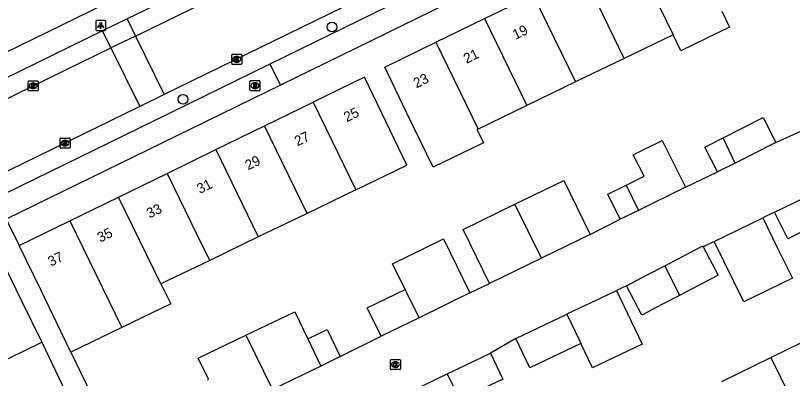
# Model space of a CAD drawing. Extents: x 160457 to 162082, y 388340 to 389736.
# Drawn here: x 161547.9 to 161625.3, y 388601.7 to 388637.8 of the extents above; entities that cross this region are included whole.
import ezdxf

# ---------------------------------------------------------------- set-up
doc = ezdxf.new("R2010")
doc.units = 0
for name, color, linetype in [('IMGEO_Boom', 7, 'Continuous'), ('IMGEO_Brandkraan', 7, 'Continuous'), ('IMGEO_Kolk', 7, 'Continuous'), ('IMGEO_Lichtpunt', 7, 'Continuous'), ('IMGEO_Pand', 7, 'Continuous'), ('IMGEO_Pand_nummerreeks', 7, 'Continuous'), ('IMGEO_Parkeervlak_open', 7, 'Continuous'), ('IMGEO_Rijbaan_lokaal_gesloten', 7, 'Continuous'), ('IMGEO_Rijbaan_lokaal_open', 7, 'Continuous'), ('IMGEO_Voetpad_open', 7, 'Continuous')]:
    doc.layers.add(name, color=color, linetype=linetype)

msp = doc.modelspace()

# ---------------------------------------------------------------- linework, layer by layer
at = {"layer": 'IMGEO_Boom'}
for centre in [(161579.382, 388636.701), (161564.546, 388629.481)]:
    msp.add_circle(centre, 0.489, dxfattribs=at)
at = {"layer": 'IMGEO_Brandkraan'}
for p, q in [((161571.206, 388630.426), (161571.206, 388631.278)), ((161571.281, 388631.352), (161572.133, 388631.352)), ((161571.694, 388631.132), (161571.719, 388631.132)), ((161572.207, 388631.278), (161572.207, 388630.426)), ((161572.133, 388630.352), (161571.281, 388630.352)), ((161571.717, 388630.572), (161571.692, 388630.572))]:
    msp.add_line(p, q, dxfattribs=at)
for points in [[(161571.206, 388630.426), (161571.206, 388631.278)], [(161571.281, 388631.352), (161572.133, 388631.352)], [(161572.207, 388631.278), (161572.207, 388630.426)], [(161572.133, 388630.352), (161571.281, 388630.352)], [(161571.554, 388631.052), (161571.554, 388630.652), (161571.767, 388630.652)], [(161571.785, 388631.052), (161571.554, 388631.052)], [(161571.733, 388630.971), (161571.679, 388630.971), (161571.679, 388630.895)], [(161571.679, 388630.895), (161571.732, 388630.895)], [(161571.741, 388630.819), (161571.679, 388630.819), (161571.679, 388630.738)], [(161571.679, 388630.738), (161571.741, 388630.738)]]:
    msp.add_lwpolyline(points, dxfattribs=at)
for centre, radius, start, end in [((161571.283, 388631.276), 0.0765, 91.55205, 178.44795), ((161571.283, 388631.276), 0.0765, 91.55205, 178.44795), ((161572.131, 388631.276), 0.0765, 1.55205, 88.44795), ((161572.131, 388631.276), 0.0765, 1.55205, 88.44795), ((161571.283, 388630.428), 0.0765, 181.55205, 268.44795), ((161571.283, 388630.428), 0.0765, 181.55205, 268.44795), ((161571.734, 388630.933), 0.0379, 267.82845, 90.93552), ((161571.742, 388630.778), 0.0404, 269.87594, 90.50774), ((161571.773, 388630.903), 0.251, 268.66757, 293.53466), ((161571.789, 388630.907), 0.145, 59.4692, 91.53667), ((161571.814, 388630.954), 0.0922, 285.51372, 58.15012), ((161571.819, 388630.762), 0.105, 301.31148, 78.98903), ((161572.131, 388630.428), 0.0765, 271.55205, 358.44795), ((161572.131, 388630.428), 0.0765, 271.55205, 358.44795)]:
    msp.add_arc(centre, radius, start, end, dxfattribs=at)
for centre, major_axis, ratio, start_param, end_param in [((161571.693, 388630.852), (-0.387, 0.002), 0.722429, 4.712389, 7.853982), ((161571.718, 388630.852), (-0.39, 0.002), 0.717154, 1.570796, 4.712389)]:
    msp.add_ellipse(centre, major_axis=major_axis, ratio=ratio, start_param=start_param, end_param=end_param, dxfattribs=at)
at = {"layer": 'IMGEO_Kolk'}
for p, q in [((161569.398, 388633.05), (161569.398, 388633.902)), ((161569.473, 388633.976), (161570.325, 388633.976)), ((161569.886, 388633.756), (161569.911, 388633.756)), ((161570.399, 388633.902), (161570.399, 388633.05)), ((161570.325, 388632.976), (161569.473, 388632.976)), ((161569.909, 388633.196), (161569.884, 388633.196)), ((161549.109, 388630.412), (161549.109, 388631.264)), ((161549.184, 388631.338), (161550.036, 388631.338)), ((161549.597, 388631.118), (161549.622, 388631.118)), ((161550.11, 388631.264), (161550.11, 388630.412)), ((161550.036, 388630.338), (161549.184, 388630.338)), ((161549.62, 388630.558), (161549.595, 388630.558)), ((161552.291, 388624.695), (161552.291, 388625.547)), ((161552.366, 388625.621), (161553.218, 388625.621)), ((161552.779, 388625.401), (161552.804, 388625.401)), ((161553.292, 388625.547), (161553.292, 388624.695)), ((161553.218, 388624.621), (161552.366, 388624.621)), ((161552.802, 388624.841), (161552.777, 388624.841)), ((161585.204, 388602.61), (161585.204, 388603.462)), ((161585.279, 388603.536), (161586.131, 388603.536)), ((161585.692, 388603.316), (161585.717, 388603.316)), ((161586.205, 388603.462), (161586.205, 388602.61)), ((161586.131, 388602.536), (161585.279, 388602.536)), ((161585.715, 388602.756), (161585.69, 388602.756))]:
    msp.add_line(p, q, dxfattribs=at)
for points in [[(161569.398, 388633.05), (161569.398, 388633.902)], [(161569.473, 388633.976), (161570.325, 388633.976)], [(161569.719, 388633.676), (161569.842, 388633.676), (161569.842, 388633.525), (161569.972, 388633.676), (161570.136, 388633.676), (161569.99, 388633.525), (161570.143, 388633.276), (161569.991, 388633.276), (161569.906, 388633.44), (161569.842, 388633.373), (161569.842, 388633.276), (161569.719, 388633.276), (161569.719, 388633.676)], [(161570.399, 388633.902), (161570.399, 388633.05)], [(161570.325, 388632.976), (161569.473, 388632.976)], [(161549.109, 388630.412), (161549.109, 388631.264)], [(161549.184, 388631.338), (161550.036, 388631.338)], [(161550.11, 388631.264), (161550.11, 388630.412)], [(161550.036, 388630.338), (161549.184, 388630.338)], [(161549.43, 388631.038), (161549.553, 388631.038), (161549.553, 388630.887), (161549.683, 388631.038), (161549.847, 388631.038), (161549.701, 388630.887), (161549.854, 388630.638), (161549.702, 388630.638), (161549.617, 388630.802), (161549.553, 388630.735), (161549.553, 388630.638), (161549.43, 388630.638), (161549.43, 388631.038)], [(161552.291, 388624.695), (161552.291, 388625.547)], [(161552.366, 388625.621), (161553.218, 388625.621)], [(161552.612, 388625.321), (161552.735, 388625.321), (161552.735, 388625.17), (161552.865, 388625.321), (161553.029, 388625.321), (161552.883, 388625.17), (161553.036, 388624.921), (161552.884, 388624.921), (161552.799, 388625.085), (161552.735, 388625.018), (161552.735, 388624.921), (161552.612, 388624.921), (161552.612, 388625.321)], [(161553.292, 388625.547), (161553.292, 388624.695)], [(161553.218, 388624.621), (161552.366, 388624.621)], [(161585.204, 388602.61), (161585.204, 388603.462)], [(161585.279, 388603.536), (161586.131, 388603.536)], [(161586.205, 388603.462), (161586.205, 388602.61)], [(161586.131, 388602.536), (161585.279, 388602.536)], [(161585.525, 388603.236), (161585.648, 388603.236), (161585.648, 388603.085), (161585.778, 388603.236), (161585.942, 388603.236), (161585.796, 388603.085), (161585.949, 388602.836), (161585.797, 388602.836), (161585.712, 388603), (161585.648, 388602.933), (161585.648, 388602.836), (161585.525, 388602.836), (161585.525, 388603.236)]]:
    msp.add_lwpolyline(points, dxfattribs=at)
for centre, start, end in [((161569.475, 388633.9), 91.55205, 178.44795), ((161569.475, 388633.9), 91.55205, 178.44795), ((161570.323, 388633.9), 1.55205, 88.44795), ((161570.323, 388633.9), 1.55205, 88.44795), ((161569.475, 388633.052), 181.55205, 268.44795), ((161569.475, 388633.052), 181.55205, 268.44795), ((161570.323, 388633.052), 271.55205, 358.44795), ((161570.323, 388633.052), 271.55205, 358.44795), ((161549.186, 388631.262), 91.55205, 178.44795), ((161549.186, 388631.262), 91.55205, 178.44795), ((161550.034, 388631.262), 1.55205, 88.44795), ((161550.034, 388631.262), 1.55205, 88.44795), ((161549.186, 388630.414), 181.55205, 268.44795), ((161549.186, 388630.414), 181.55205, 268.44795), ((161550.034, 388630.414), 271.55205, 358.44795), ((161550.034, 388630.414), 271.55205, 358.44795), ((161552.368, 388625.545), 91.55205, 178.44795), ((161552.368, 388625.545), 91.55205, 178.44795), ((161553.216, 388625.545), 1.55205, 88.44795), ((161553.216, 388625.545), 1.55205, 88.44795), ((161552.368, 388624.697), 181.55205, 268.44795), ((161552.368, 388624.697), 181.55205, 268.44795), ((161553.216, 388624.697), 271.55205, 358.44795), ((161553.216, 388624.697), 271.55205, 358.44795), ((161585.281, 388603.46), 91.55205, 178.44795), ((161585.281, 388603.46), 91.55205, 178.44795), ((161586.129, 388603.46), 1.55205, 88.44795), ((161586.129, 388603.46), 1.55205, 88.44795), ((161585.281, 388602.612), 181.55205, 268.44795), ((161585.281, 388602.612), 181.55205, 268.44795), ((161586.129, 388602.612), 271.55205, 358.44795), ((161586.129, 388602.612), 271.55205, 358.44795)]:
    msp.add_arc(centre, 0.0765, start, end, dxfattribs=at)
for centre, major_axis, ratio, start_param, end_param in [((161569.885, 388633.476), (-0.387, 0.002), 0.722429, 4.712389, 7.853982), ((161569.91, 388633.476), (-0.39, 0.002), 0.717154, 1.570796, 4.712389), ((161549.596, 388630.838), (-0.387, 0.002), 0.722429, 4.712389, 7.853982), ((161549.621, 388630.838), (-0.39, 0.002), 0.717154, 1.570796, 4.712389), ((161552.778, 388625.121), (-0.387, 0.002), 0.722429, 4.712389, 7.853982), ((161552.803, 388625.121), (-0.39, 0.002), 0.717154, 1.570796, 4.712389), ((161585.691, 388603.036), (-0.387, 0.002), 0.722429, 4.712389, 7.853982), ((161585.716, 388603.036), (-0.39, 0.002), 0.717154, 1.570796, 4.712389)]:
    msp.add_ellipse(centre, major_axis=major_axis, ratio=ratio, start_param=start_param, end_param=end_param, dxfattribs=at)
at = {"layer": 'IMGEO_Lichtpunt'}
for p, q in [((161556.747, 388637.359), (161555.939, 388637.359)), ((161556.747, 388637.359), (161555.939, 388637.359)), ((161555.845, 388637.264), (161555.845, 388636.457)), ((161555.845, 388637.264), (161555.845, 388636.457)), ((161556.841, 388636.457), (161556.841, 388637.264)), ((161556.841, 388636.457), (161556.841, 388637.264)), ((161555.939, 388636.363), (161556.747, 388636.363)), ((161555.939, 388636.363), (161556.747, 388636.363))]:
    msp.add_line(p, q, dxfattribs=at)
for points in [[(161556.219, 388636.928), (161556.258, 388636.9), (161556.07, 388636.638), (161556.032, 388636.665), (161556.219, 388636.928)], [(161556.321, 388636.88), (161556.368, 388636.88), (161556.368, 388636.558), (161556.321, 388636.558), (161556.321, 388636.88)], [(161556.431, 388636.9), (161556.469, 388636.927), (161556.656, 388636.665), (161556.617, 388636.637), (161556.431, 388636.9)]]:
    msp.add_lwpolyline(points, dxfattribs=at)
msp.add_circle((161556.344, 388637.062), 0.0994, dxfattribs=at)
for centre, start, end in [((161555.939, 388637.264), 90, 180), ((161555.939, 388637.264), 90, 180), ((161556.747, 388637.264), 0, 90), ((161556.747, 388637.264), 0, 90), ((161555.939, 388636.457), 180, 270), ((161555.939, 388636.457), 180, 270), ((161556.747, 388636.457), 270, 0), ((161556.747, 388636.457), 270, 360)]:
    msp.add_arc(centre, 0.0946, start, end, dxfattribs=at)
at = {"layer": 'IMGEO_Pand'}
for points in [[(161609.131, 388644.67), (161613.368, 388635.929)], [(161608.51, 388633.574), (161604.275, 388642.295)], [(161594.577, 388637.551), (161599.426, 388639.923)], [(161599.426, 388639.923), (161603.651, 388631.218)], [(161618.226, 388638.284), (161619.006, 388636.676), (161614.148, 388634.321), (161613.368, 388635.929)], [(161589.73, 388635.18), (161594.577, 388637.551)], [(161594.577, 388637.551), (161598.793, 388628.863)], [(161613.368, 388635.929), (161608.51, 388633.574)], [(161593.935, 388626.508), (161593.837, 388626.461), (161594.473, 388625.149), (161589.471, 388622.725), (161588.177, 388625.394), (161586.821, 388628.191), (161584.64, 388632.69), (161589.73, 388635.18)], [(161589.73, 388635.18), (161593.935, 388626.508)], [(161608.51, 388633.574), (161603.651, 388631.218)], [(161581.766, 388620.46), (161586.852, 388622.916), (161584.784, 388627.198), (161582.61, 388631.7), (161577.526, 388629.217)], [(161603.651, 388631.218), (161598.793, 388628.863)], [(161572.668, 388626.845), (161577.526, 388629.217)], [(161577.526, 388629.217), (161581.766, 388620.46)], [(161598.793, 388628.863), (161593.935, 388626.508)], [(161618.352, 388625.648), (161622.345, 388627.661), (161623.619, 388625.168)], [(161567.818, 388624.476), (161572.668, 388626.845)], [(161576.906, 388618.113), (161572.668, 388626.845)], [(161608.68, 388620.926), (161610.478, 388621.817), (161609.408, 388623.943), (161612.281, 388625.367), (161614.594, 388620.732)], [(161617.807, 388622.246), (161616.537, 388624.733), (161618.352, 388625.648)], [(161619.571, 388623.133), (161618.352, 388625.648)], [(161623.619, 388625.168), (161619.571, 388623.133)], [(161562.968, 388622.108), (161567.818, 388624.476)], [(161567.818, 388624.476), (161572.045, 388615.765)], [(161619.571, 388623.133), (161617.807, 388622.246)], [(161558.109, 388619.735), (161562.968, 388622.108)], [(161562.968, 388622.108), (161566.533, 388614.768), (161567.202, 388613.427)], [(161597.62, 388619.025), (161602.472, 388621.395), (161605.105, 388616.004)], [(161581.766, 388620.46), (161576.906, 388618.113)], [(161608.113, 388617.521), (161606.869, 388620.029), (161608.68, 388620.926)], [(161608.68, 388620.926), (161609.909, 388618.411)], [(161614.594, 388620.732), (161609.909, 388618.411)], [(161553.259, 388617.366), (161558.109, 388619.735)], [(161562.325, 388611.072), (161558.109, 388619.735)], [(161623.485, 388618.234), (161627.202, 388620.033)], [(161627.202, 388620.033), (161628.504, 388617.43), (161625.479, 388615.918), (161624.81, 388615.583), (161623.485, 388618.234)], [(161595.086, 388611.111), (161592.453, 388616.502), (161597.62, 388619.025)], [(161600.253, 388613.634), (161597.62, 388619.025)], [(161576.906, 388618.113), (161572.045, 388615.765)], [(161609.909, 388618.411), (161608.113, 388617.521)], [(161548.23, 388614.91), (161553.259, 388617.366)], [(161553.259, 388617.366), (161558.449, 388606.729)], [(161617.473, 388615.303), (161622.304, 388617.663)], [(161622.304, 388617.663), (161623.756, 388614.698), (161625.264, 388611.653), (161620.433, 388609.293), (161617.473, 388615.303)], [(161572.045, 388615.765), (161567.202, 388613.427)], [(161605.105, 388616.004), (161600.253, 388613.634)], [(161553.366, 388604.274), (161552.398, 388606.279), (161550.404, 388610.408), (161548.23, 388614.91)], [(161586.675, 388610.515), (161585.423, 388613.095), (161590.487, 388615.568), (161593.12, 388610.177)], [(161612.537, 388612.887), (161614.374, 388613.848), (161616.329, 388614.871), (161616.373, 388614.787)], [(161616.373, 388614.787), (161617.86, 388611.945), (161615.905, 388610.922), (161614, 388609.925)], [(161546.21, 388613.93), (161548.419, 388609.445), (161550.467, 388605.287)], [(161567.202, 388613.427), (161562.325, 388611.072)], [(161600.253, 388613.634), (161595.086, 388611.111)], [(161608.713, 388610.885), (161610.789, 388611.972), (161612.537, 388612.887)], [(161612.537, 388612.887), (161614, 388609.925)], [(161562.325, 388611.072), (161563.32, 388609.081), (161558.449, 388606.729)], [(161584.279, 388605.859), (161582.907, 388608.69), (161586.675, 388610.515)], [(161588.057, 388607.704), (161586.832, 388610.192), (161586.675, 388610.515)], [(161602.785, 388608.065), (161602.888, 388608.115), (161606.843, 388610.005), (161607.728, 388610.428)], [(161607.728, 388610.428), (161610.291, 388605.063), (161605.345, 388602.699), (161604.183, 388605.134)], [(161614, 388609.925), (161612.32, 388609.046), (161610.245, 388607.96), (161608.713, 388610.885)], [(161593.12, 388610.177), (161588.057, 388607.704)], [(161570.809, 388605.964), (161575.672, 388608.297), (161576.966, 388605.594)], [(161597.713, 388605.64), (161602.785, 388608.065)], [(161602.785, 388608.065), (161604.077, 388605.357), (161604.183, 388605.134)], [(161588.057, 388607.704), (161584.279, 388605.859)], [(161558.449, 388606.729), (161553.366, 388604.274)], [(161576.966, 388605.594), (161578.903, 388606.521), (161580.19, 388603.833)], [(161566.975, 388601.517), (161567.078, 388601.57), (161566.046, 388603.679), (161570.809, 388605.964)], [(161570.809, 388605.964), (161573.443, 388600.541)], [(161576.966, 388605.594), (161578.26, 388602.891)], [(161604.183, 388605.134), (161599.109, 388602.713), (161597.713, 388605.64)], [(161623.113, 388603.732), (161627.859, 388606.067), (161628.464, 388604.835), (161628.562, 388604.883)], [(161544.754, 388604.148), (161545.417, 388602.799), (161550.467, 388605.287)], [(161590.859, 388602.103), (161592.698, 388602.991), (161595.165, 388604.182)], [(161595.165, 388604.182), (161596.405, 388601.582), (161593.946, 388600.408), (161592.108, 388599.531)], [(161580.19, 388603.833), (161578.26, 388602.891)], [(161618.241, 388601.335), (161623.113, 388603.732)], [(161623.113, 388603.732), (161627.984, 388593.794)], [(161578.26, 388602.891), (161573.443, 388600.541)], [(161586.004, 388599.758), (161590.859, 388602.103)], [(161590.859, 388602.103), (161592.108, 388599.531)]]:
    msp.add_lwpolyline(points, dxfattribs=at)
at = {"layer": 'IMGEO_Parkeervlak_open'}
for points in [[(161558.98, 388637.5), (161559.806, 388635.804)], [(161557.36, 388634.612), (161556.536, 388636.304)]]:
    msp.add_lwpolyline(points, dxfattribs=at)
at = {"layer": 'IMGEO_Rijbaan_lokaal_gesloten'}
for points in [[(161607.673, 388651.98), (161572.313, 388634.687), (161562.654, 388629.963)], [(161559.806, 388635.804), (161566.881, 388639.249), (161568.274, 388639.922)], [(161508.159, 388610.557), (161531.835, 388622.136), (161549.607, 388630.837), (161557.36, 388634.612)], [(161560.23, 388628.777), (161510.986, 388604.704)]]:
    msp.add_lwpolyline(points, dxfattribs=at)
at = {"layer": 'IMGEO_Rijbaan_lokaal_open'}
for points in [[(161559.806, 388635.804), (161557.36, 388634.612)], [(161559.806, 388635.804), (161562.654, 388629.963)], [(161557.36, 388634.612), (161560.23, 388628.777)], [(161562.654, 388629.963), (161560.23, 388628.777)], [(161623.619, 388625.168), (161627.488, 388626.939)], [(161614.594, 388620.732), (161617.807, 388622.246)], [(161623.485, 388618.234), (161622.304, 388617.663)], [(161605.105, 388616.004), (161608.113, 388617.521)], [(161617.473, 388615.303), (161616.373, 388614.787)], [(161593.12, 388610.177), (161595.086, 388611.111)], [(161608.713, 388610.885), (161607.728, 388610.428)], [(161580.19, 388603.833), (161584.279, 388605.859)], [(161597.713, 388605.64), (161595.165, 388604.182)]]:
    msp.add_lwpolyline(points, dxfattribs=at)
at = {"layer": 'IMGEO_Voetpad_open'}
for points in [[(161622.347, 388654.461), (161574.242, 388630.911)], [(161608.535, 388650.315), (161573.178, 388632.993)], [(161526.553, 388624.255), (161565.483, 388643.308)], [(161564.429, 388640.167), (161558.98, 388637.5)], [(161558.98, 388637.5), (161556.536, 388636.304)], [(161556.536, 388636.304), (161507.342, 388612.228)], [(161573.178, 388632.993), (161561.669, 388627.355), (161509.406, 388601.783)], [(161573.178, 388632.993), (161574.242, 388630.911)], [(161574.242, 388630.911), (161562.438, 388625.133), (161546.938, 388617.551)], [(161546.938, 388617.551), (161548.23, 388614.91)], [(161550.467, 388605.287), (161554.514, 388596.769)], [(161553.366, 388604.274), (161557.477, 388595.775)]]:
    msp.add_lwpolyline(points, dxfattribs=at)

# ---------------------------------------------------------------- texts
at = {"layer": 'IMGEO_Pand_nummerreeks'}
for s, rotation, p in [('19', 26.06608, (161597.674, 388635.414)), ('21', 26.06608, (161592.792, 388633.026)), ('23', 26.06608, (161587.79, 388630.579)), ('25', 26.02947, (161580.852, 388627.19)), ('27', 26.02928, (161575.94, 388624.791)), ('29', 26.02928, (161571.029, 388622.393)), ('31', 26.02928, (161566.219, 388620.044)), ('33', 26.02928, (161561.206, 388617.596)), ('35', 26.02928, (161556.295, 388615.197)), ('37', 26.02928, (161551.383, 388612.798))]:
    msp.add_text(s, height=1, rotation=rotation, dxfattribs=at).set_placement(p)

doc.saveas('drawing.dxf')
